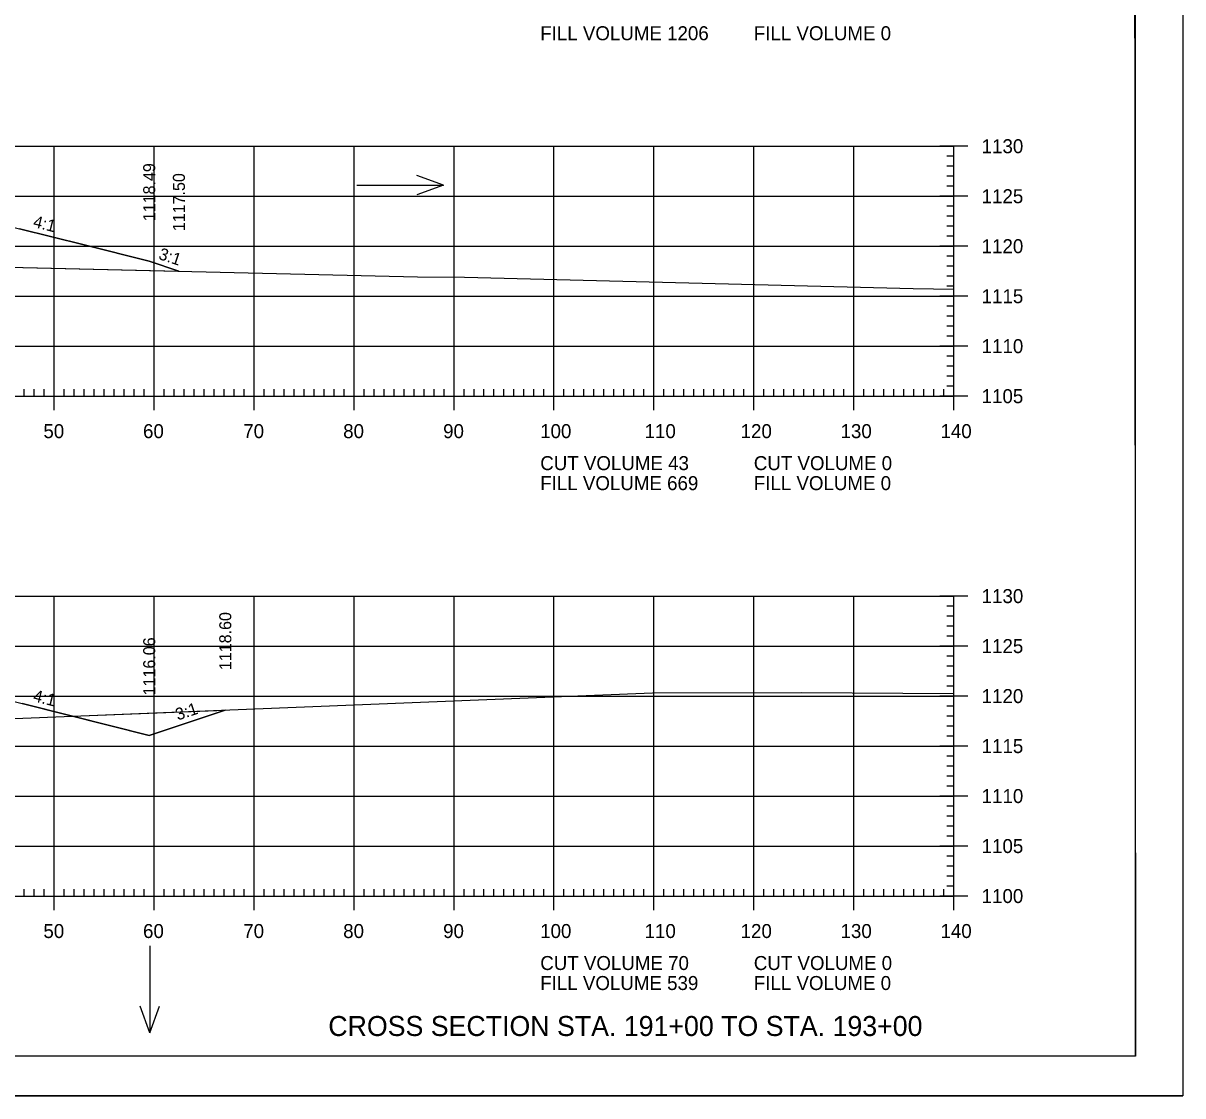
# Model space of a CAD drawing. Extents: x 1322838 to 1324533, y 339903 to 351025.
# Drawn here: x 1323750.6 to 1323866.6, y 349745.2 to 349852.5 of the extents above; entities that cross this region are included whole.
import ezdxf

# ---------------------------------------------------------------- set-up
doc = ezdxf.new("R2010")
doc.units = 0
for name, color, linetype in [('R_Axis', 7, 'Continuous'), ('R_Axis Annot', 7, 'Continuous'), ('R_Border', 7, 'Continuous'), ('R_Draft', 7, 'Continuous'), ('R_Exist Surface', 7, 'Continuous'), ('R_Fin Surface', 7, 'Continuous'), ('R_Fin Surface Annot', 7, 'Continuous'), ('R_Grid', 7, 'Continuous'), ('R_No Plot', 7, 'Continuous'), ('R_Water Annot', 7, 'Continuous')]:
    doc.layers.add(name, color=color, linetype=linetype)

msp = doc.modelspace()

# ---------------------------------------------------------------- linework, layer by layer
at = {"layer": 'R_Axis'}
for p, q in [((1323845.12, 349840.23), (1323842.32, 349840.23)), ((1323843.72, 349815.23), (1323843.72, 349840.23)), ((1323843.72, 349839.23), (1323843.02, 349839.23)), ((1323843.72, 349838.23), (1323843.02, 349838.23)), ((1323843.72, 349837.23), (1323843.02, 349837.23)), ((1323843.72, 349836.23), (1323843.02, 349836.23)), ((1323845.12, 349835.23), (1323842.32, 349835.23)), ((1323843.72, 349834.23), (1323843.02, 349834.23)), ((1323843.72, 349833.23), (1323843.02, 349833.23)), ((1323843.72, 349832.23), (1323843.02, 349832.23)), ((1323843.72, 349831.23), (1323843.02, 349831.23)), ((1323845.12, 349830.23), (1323842.32, 349830.23)), ((1323843.72, 349829.23), (1323843.02, 349829.23)), ((1323843.72, 349828.23), (1323843.02, 349828.23)), ((1323843.72, 349827.23), (1323843.02, 349827.23)), ((1323843.72, 349826.23), (1323843.02, 349826.23)), ((1323845.12, 349825.23), (1323842.32, 349825.23)), ((1323843.72, 349824.23), (1323843.02, 349824.23)), ((1323843.72, 349823.23), (1323843.02, 349823.23)), ((1323843.72, 349822.23), (1323843.02, 349822.23)), ((1323843.72, 349821.23), (1323843.02, 349821.23)), ((1323845.12, 349820.23), (1323842.32, 349820.23)), ((1323843.72, 349819.23), (1323843.02, 349819.23)), ((1323843.72, 349818.23), (1323843.02, 349818.23)), ((1323843.72, 349817.23), (1323843.02, 349817.23)), ((1323753.72, 349813.83), (1323753.72, 349816.63)), ((1323763.72, 349813.83), (1323763.72, 349816.63)), ((1323773.72, 349813.83), (1323773.72, 349816.63)), ((1323783.72, 349813.83), (1323783.72, 349816.63)), ((1323793.72, 349813.83), (1323793.72, 349816.63)), ((1323803.72, 349813.83), (1323803.72, 349816.63)), ((1323813.72, 349813.83), (1323813.72, 349816.63)), ((1323823.72, 349813.83), (1323823.72, 349816.63)), ((1323833.72, 349813.83), (1323833.72, 349816.63)), ((1323843.72, 349816.23), (1323843.02, 349816.23)), ((1323843.72, 349813.83), (1323843.72, 349816.63)), ((1323563.72, 349815.23), (1323843.72, 349815.23)), ((1323750.72, 349815.23), (1323750.72, 349815.93)), ((1323751.72, 349815.23), (1323751.72, 349815.93)), ((1323752.72, 349815.23), (1323752.72, 349815.93)), ((1323754.72, 349815.23), (1323754.72, 349815.93)), ((1323755.72, 349815.23), (1323755.72, 349815.93)), ((1323756.72, 349815.23), (1323756.72, 349815.93)), ((1323757.72, 349815.23), (1323757.72, 349815.93)), ((1323758.72, 349815.23), (1323758.72, 349815.93)), ((1323759.72, 349815.23), (1323759.72, 349815.93)), ((1323760.72, 349815.23), (1323760.72, 349815.93)), ((1323761.72, 349815.23), (1323761.72, 349815.93)), ((1323762.72, 349815.23), (1323762.72, 349815.93)), ((1323764.72, 349815.23), (1323764.72, 349815.93)), ((1323765.72, 349815.23), (1323765.72, 349815.93)), ((1323766.72, 349815.23), (1323766.72, 349815.93)), ((1323767.72, 349815.23), (1323767.72, 349815.93)), ((1323768.72, 349815.23), (1323768.72, 349815.93)), ((1323769.72, 349815.23), (1323769.72, 349815.93)), ((1323770.72, 349815.23), (1323770.72, 349815.93)), ((1323771.72, 349815.23), (1323771.72, 349815.93)), ((1323772.72, 349815.23), (1323772.72, 349815.93)), ((1323774.72, 349815.23), (1323774.72, 349815.93)), ((1323775.72, 349815.23), (1323775.72, 349815.93)), ((1323776.72, 349815.23), (1323776.72, 349815.93)), ((1323777.72, 349815.23), (1323777.72, 349815.93)), ((1323778.72, 349815.23), (1323778.72, 349815.93)), ((1323779.72, 349815.23), (1323779.72, 349815.93)), ((1323780.72, 349815.23), (1323780.72, 349815.93)), ((1323781.72, 349815.23), (1323781.72, 349815.93)), ((1323782.72, 349815.23), (1323782.72, 349815.93)), ((1323784.72, 349815.23), (1323784.72, 349815.93)), ((1323785.72, 349815.23), (1323785.72, 349815.93)), ((1323786.72, 349815.23), (1323786.72, 349815.93)), ((1323787.72, 349815.23), (1323787.72, 349815.93)), ((1323788.72, 349815.23), (1323788.72, 349815.93)), ((1323789.72, 349815.23), (1323789.72, 349815.93)), ((1323790.72, 349815.23), (1323790.72, 349815.93)), ((1323791.72, 349815.23), (1323791.72, 349815.93)), ((1323792.72, 349815.23), (1323792.72, 349815.93)), ((1323794.72, 349815.23), (1323794.72, 349815.93)), ((1323795.72, 349815.23), (1323795.72, 349815.93)), ((1323796.72, 349815.23), (1323796.72, 349815.93)), ((1323797.72, 349815.23), (1323797.72, 349815.93)), ((1323798.72, 349815.23), (1323798.72, 349815.93)), ((1323799.72, 349815.23), (1323799.72, 349815.93)), ((1323800.72, 349815.23), (1323800.72, 349815.93)), ((1323801.72, 349815.23), (1323801.72, 349815.93)), ((1323802.72, 349815.23), (1323802.72, 349815.93)), ((1323804.72, 349815.23), (1323804.72, 349815.93)), ((1323805.72, 349815.23), (1323805.72, 349815.93)), ((1323806.72, 349815.23), (1323806.72, 349815.93)), ((1323807.72, 349815.23), (1323807.72, 349815.93)), ((1323808.72, 349815.23), (1323808.72, 349815.93)), ((1323809.72, 349815.23), (1323809.72, 349815.93)), ((1323810.72, 349815.23), (1323810.72, 349815.93)), ((1323811.72, 349815.23), (1323811.72, 349815.93)), ((1323812.72, 349815.23), (1323812.72, 349815.93)), ((1323814.72, 349815.23), (1323814.72, 349815.93)), ((1323815.72, 349815.23), (1323815.72, 349815.93)), ((1323816.72, 349815.23), (1323816.72, 349815.93)), ((1323817.72, 349815.23), (1323817.72, 349815.93)), ((1323818.72, 349815.23), (1323818.72, 349815.93)), ((1323819.72, 349815.23), (1323819.72, 349815.93)), ((1323820.72, 349815.23), (1323820.72, 349815.93)), ((1323821.72, 349815.23), (1323821.72, 349815.93)), ((1323822.72, 349815.23), (1323822.72, 349815.93)), ((1323824.72, 349815.23), (1323824.72, 349815.93)), ((1323825.72, 349815.23), (1323825.72, 349815.93)), ((1323826.72, 349815.23), (1323826.72, 349815.93)), ((1323827.72, 349815.23), (1323827.72, 349815.93)), ((1323828.72, 349815.23), (1323828.72, 349815.93)), ((1323829.72, 349815.23), (1323829.72, 349815.93)), ((1323830.72, 349815.23), (1323830.72, 349815.93)), ((1323831.72, 349815.23), (1323831.72, 349815.93)), ((1323832.72, 349815.23), (1323832.72, 349815.93)), ((1323834.72, 349815.23), (1323834.72, 349815.93)), ((1323835.72, 349815.23), (1323835.72, 349815.93)), ((1323836.72, 349815.23), (1323836.72, 349815.93)), ((1323837.72, 349815.23), (1323837.72, 349815.93)), ((1323838.72, 349815.23), (1323838.72, 349815.93)), ((1323839.72, 349815.23), (1323839.72, 349815.93)), ((1323840.72, 349815.23), (1323840.72, 349815.93)), ((1323841.72, 349815.23), (1323841.72, 349815.93)), ((1323845.12, 349815.23), (1323842.32, 349815.23)), ((1323842.72, 349815.23), (1323842.72, 349815.93)), ((1323845.12, 349795.23), (1323842.32, 349795.23)), ((1323843.72, 349765.23), (1323843.72, 349795.23)), ((1323843.72, 349794.23), (1323843.02, 349794.23)), ((1323843.72, 349793.23), (1323843.02, 349793.23)), ((1323843.72, 349792.23), (1323843.02, 349792.23)), ((1323843.72, 349791.23), (1323843.02, 349791.23)), ((1323845.12, 349790.23), (1323842.32, 349790.23)), ((1323843.72, 349789.23), (1323843.02, 349789.23)), ((1323843.72, 349788.23), (1323843.02, 349788.23)), ((1323843.72, 349787.23), (1323843.02, 349787.23)), ((1323843.72, 349786.23), (1323843.02, 349786.23)), ((1323845.12, 349785.23), (1323842.32, 349785.23)), ((1323843.72, 349784.23), (1323843.02, 349784.23)), ((1323843.72, 349783.23), (1323843.02, 349783.23)), ((1323843.72, 349782.23), (1323843.02, 349782.23)), ((1323843.72, 349781.23), (1323843.02, 349781.23)), ((1323845.12, 349780.23), (1323842.32, 349780.23)), ((1323843.72, 349779.23), (1323843.02, 349779.23)), ((1323843.72, 349778.23), (1323843.02, 349778.23)), ((1323843.72, 349777.23), (1323843.02, 349777.23)), ((1323843.72, 349776.23), (1323843.02, 349776.23)), ((1323845.12, 349775.23), (1323842.32, 349775.23)), ((1323843.72, 349774.23), (1323843.02, 349774.23)), ((1323843.72, 349773.23), (1323843.02, 349773.23)), ((1323843.72, 349772.23), (1323843.02, 349772.23)), ((1323843.72, 349771.23), (1323843.02, 349771.23)), ((1323845.12, 349770.23), (1323842.32, 349770.23)), ((1323843.72, 349769.23), (1323843.02, 349769.23)), ((1323843.72, 349768.23), (1323843.02, 349768.23)), ((1323753.72, 349763.83), (1323753.72, 349766.63)), ((1323763.72, 349763.83), (1323763.72, 349766.63)), ((1323773.72, 349763.83), (1323773.72, 349766.63)), ((1323783.72, 349763.83), (1323783.72, 349766.63)), ((1323793.72, 349763.83), (1323793.72, 349766.63)), ((1323803.72, 349763.83), (1323803.72, 349766.63)), ((1323813.72, 349763.83), (1323813.72, 349766.63)), ((1323823.72, 349763.83), (1323823.72, 349766.63)), ((1323833.72, 349763.83), (1323833.72, 349766.63)), ((1323843.72, 349767.23), (1323843.02, 349767.23)), ((1323843.72, 349766.23), (1323843.02, 349766.23)), ((1323843.72, 349763.83), (1323843.72, 349766.63)), ((1323563.72, 349765.23), (1323843.72, 349765.23)), ((1323750.72, 349765.23), (1323750.72, 349765.93)), ((1323751.72, 349765.23), (1323751.72, 349765.93)), ((1323752.72, 349765.23), (1323752.72, 349765.93)), ((1323754.72, 349765.23), (1323754.72, 349765.93)), ((1323755.72, 349765.23), (1323755.72, 349765.93)), ((1323756.72, 349765.23), (1323756.72, 349765.93)), ((1323757.72, 349765.23), (1323757.72, 349765.93)), ((1323758.72, 349765.23), (1323758.72, 349765.93)), ((1323759.72, 349765.23), (1323759.72, 349765.93)), ((1323760.72, 349765.23), (1323760.72, 349765.93)), ((1323761.72, 349765.23), (1323761.72, 349765.93)), ((1323762.72, 349765.23), (1323762.72, 349765.93)), ((1323764.72, 349765.23), (1323764.72, 349765.93)), ((1323765.72, 349765.23), (1323765.72, 349765.93)), ((1323766.72, 349765.23), (1323766.72, 349765.93)), ((1323767.72, 349765.23), (1323767.72, 349765.93)), ((1323768.72, 349765.23), (1323768.72, 349765.93)), ((1323769.72, 349765.23), (1323769.72, 349765.93)), ((1323770.72, 349765.23), (1323770.72, 349765.93)), ((1323771.72, 349765.23), (1323771.72, 349765.93)), ((1323772.72, 349765.23), (1323772.72, 349765.93)), ((1323774.72, 349765.23), (1323774.72, 349765.93)), ((1323775.72, 349765.23), (1323775.72, 349765.93)), ((1323776.72, 349765.23), (1323776.72, 349765.93)), ((1323777.72, 349765.23), (1323777.72, 349765.93)), ((1323778.72, 349765.23), (1323778.72, 349765.93)), ((1323779.72, 349765.23), (1323779.72, 349765.93)), ((1323780.72, 349765.23), (1323780.72, 349765.93)), ((1323781.72, 349765.23), (1323781.72, 349765.93)), ((1323782.72, 349765.23), (1323782.72, 349765.93)), ((1323784.72, 349765.23), (1323784.72, 349765.93)), ((1323785.72, 349765.23), (1323785.72, 349765.93)), ((1323786.72, 349765.23), (1323786.72, 349765.93)), ((1323787.72, 349765.23), (1323787.72, 349765.93)), ((1323788.72, 349765.23), (1323788.72, 349765.93)), ((1323789.72, 349765.23), (1323789.72, 349765.93)), ((1323790.72, 349765.23), (1323790.72, 349765.93)), ((1323791.72, 349765.23), (1323791.72, 349765.93)), ((1323792.72, 349765.23), (1323792.72, 349765.93)), ((1323794.72, 349765.23), (1323794.72, 349765.93)), ((1323795.72, 349765.23), (1323795.72, 349765.93)), ((1323796.72, 349765.23), (1323796.72, 349765.93)), ((1323797.72, 349765.23), (1323797.72, 349765.93)), ((1323798.72, 349765.23), (1323798.72, 349765.93)), ((1323799.72, 349765.23), (1323799.72, 349765.93)), ((1323800.72, 349765.23), (1323800.72, 349765.93)), ((1323801.72, 349765.23), (1323801.72, 349765.93)), ((1323802.72, 349765.23), (1323802.72, 349765.93)), ((1323804.72, 349765.23), (1323804.72, 349765.93)), ((1323805.72, 349765.23), (1323805.72, 349765.93)), ((1323806.72, 349765.23), (1323806.72, 349765.93)), ((1323807.72, 349765.23), (1323807.72, 349765.93)), ((1323808.72, 349765.23), (1323808.72, 349765.93)), ((1323809.72, 349765.23), (1323809.72, 349765.93)), ((1323810.72, 349765.23), (1323810.72, 349765.93)), ((1323811.72, 349765.23), (1323811.72, 349765.93)), ((1323812.72, 349765.23), (1323812.72, 349765.93)), ((1323814.72, 349765.23), (1323814.72, 349765.93)), ((1323815.72, 349765.23), (1323815.72, 349765.93)), ((1323816.72, 349765.23), (1323816.72, 349765.93)), ((1323817.72, 349765.23), (1323817.72, 349765.93)), ((1323818.72, 349765.23), (1323818.72, 349765.93)), ((1323819.72, 349765.23), (1323819.72, 349765.93)), ((1323820.72, 349765.23), (1323820.72, 349765.93)), ((1323821.72, 349765.23), (1323821.72, 349765.93)), ((1323822.72, 349765.23), (1323822.72, 349765.93)), ((1323824.72, 349765.23), (1323824.72, 349765.93)), ((1323825.72, 349765.23), (1323825.72, 349765.93)), ((1323826.72, 349765.23), (1323826.72, 349765.93)), ((1323827.72, 349765.23), (1323827.72, 349765.93)), ((1323828.72, 349765.23), (1323828.72, 349765.93)), ((1323829.72, 349765.23), (1323829.72, 349765.93)), ((1323830.72, 349765.23), (1323830.72, 349765.93)), ((1323831.72, 349765.23), (1323831.72, 349765.93)), ((1323832.72, 349765.23), (1323832.72, 349765.93)), ((1323834.72, 349765.23), (1323834.72, 349765.93)), ((1323835.72, 349765.23), (1323835.72, 349765.93)), ((1323836.72, 349765.23), (1323836.72, 349765.93)), ((1323837.72, 349765.23), (1323837.72, 349765.93)), ((1323838.72, 349765.23), (1323838.72, 349765.93)), ((1323839.72, 349765.23), (1323839.72, 349765.93)), ((1323840.72, 349765.23), (1323840.72, 349765.93)), ((1323841.72, 349765.23), (1323841.72, 349765.93)), ((1323845.12, 349765.23), (1323842.32, 349765.23)), ((1323842.72, 349765.23), (1323842.72, 349765.93))]:
    msp.add_line(p, q, dxfattribs=at)
at = {"layer": 'R_Border'}
for q in [(1323861.9, 349954.69), (1323545.72, 349749.23)]:
    msp.add_line((1323861.9, 349749.23), q, dxfattribs=at)
at = {"layer": 'R_Exist Surface'}
for points in [[(1323732.2, 349828.54), (1323790.08, 349827.17), (1323794.77, 349827.13), (1323839.66, 349825.99), (1323843.72, 349825.93)], [(1323743.91, 349782.75), (1323813.59, 349785.57), (1323828.45, 349785.58), (1323843.72, 349785.48)]]:
    msp.add_lwpolyline(points, dxfattribs=at)
at = {"layer": 'R_Fin Surface'}
for points in [[(1323641.38, 349825.77), (1323641.38, 349825.77), (1323643.9, 349824.93), (1323644.21, 349824.83), (1323649.59, 349825.72), (1323666.22, 349828.49), (1323672.22, 349828.95), (1323673.45, 349829.05), (1323674.22, 349829.1), (1323703.71, 349831.36), (1323703.72, 349831.36), (1323733.21, 349833.61), (1323733.22, 349833.61), (1323735.22, 349833.77), (1323737.95, 349833.98), (1323741.22, 349834.23), (1323750.25, 349831.97), (1323756.7, 349830.35), (1323763.22, 349828.73), (1323766.19, 349827.73)], [(1323643.12, 349777.04), (1323644.22, 349776.68), (1323645.46, 349776.89), (1323647.62, 349777.25), (1323647.62, 349777.25), (1323655.9, 349778.63), (1323666.22, 349780.35), (1323666.22, 349780.35), (1323671.41, 349780.79), (1323672.22, 349780.86), (1323674.22, 349781.03), (1323674.22, 349781.03), (1323689.42, 349782.34), (1323703.72, 349783.57), (1323703.72, 349783.57), (1323725.08, 349785.41), (1323733.22, 349786.11), (1323735.22, 349786.28), (1323739.61, 349786.66), (1323741.22, 349786.8), (1323750.5, 349784.48), (1323763.21, 349781.3), (1323763.22, 349781.3), (1323770.83, 349783.83)]]:
    msp.add_lwpolyline(points, dxfattribs=at)
at = {"layer": 'R_Grid'}
for p, q in [((1323563.72, 349840.23), (1323843.72, 349840.23)), ((1323753.72, 349815.23), (1323753.72, 349840.23)), ((1323763.72, 349815.23), (1323763.72, 349840.23)), ((1323773.72, 349815.23), (1323773.72, 349840.23)), ((1323783.72, 349815.23), (1323783.72, 349840.23)), ((1323793.72, 349815.23), (1323793.72, 349840.23)), ((1323803.72, 349815.23), (1323803.72, 349840.23)), ((1323813.72, 349815.23), (1323813.72, 349840.23)), ((1323823.72, 349815.23), (1323823.72, 349840.23)), ((1323833.72, 349815.23), (1323833.72, 349840.23)), ((1323843.72, 349815.23), (1323843.72, 349840.23)), ((1323563.72, 349835.23), (1323843.72, 349835.23)), ((1323563.72, 349830.23), (1323843.72, 349830.23)), ((1323563.72, 349825.23), (1323843.72, 349825.23)), ((1323563.72, 349820.23), (1323843.72, 349820.23)), ((1323563.72, 349815.23), (1323843.72, 349815.23)), ((1323563.72, 349795.23), (1323843.72, 349795.23)), ((1323753.72, 349765.23), (1323753.72, 349795.23)), ((1323763.72, 349765.23), (1323763.72, 349795.23)), ((1323773.72, 349765.23), (1323773.72, 349795.23)), ((1323783.72, 349765.23), (1323783.72, 349795.23)), ((1323793.72, 349765.23), (1323793.72, 349795.23)), ((1323803.72, 349765.23), (1323803.72, 349795.23)), ((1323813.72, 349765.23), (1323813.72, 349795.23)), ((1323823.72, 349765.23), (1323823.72, 349795.23)), ((1323833.72, 349765.23), (1323833.72, 349795.23)), ((1323843.72, 349765.23), (1323843.72, 349795.23)), ((1323563.72, 349790.23), (1323843.72, 349790.23)), ((1323563.72, 349785.23), (1323843.72, 349785.23)), ((1323563.72, 349780.23), (1323843.72, 349780.23)), ((1323563.72, 349775.23), (1323843.72, 349775.23)), ((1323563.72, 349770.23), (1323843.72, 349770.23)), ((1323563.72, 349765.23), (1323843.72, 349765.23))]:
    msp.add_line(p, q, dxfattribs=at)
at = {"layer": 'R_No Plot'}
msp.add_line((1323533.31, 349745.25), (1323866.65, 349745.25), dxfattribs=at)
for points in [[(1323533.31, 349958.59), (1323866.65, 349958.59), (1323866.65, 349745.25), (1323533.31, 349745.25)], [(1323779.64, 349954.69), (1323799.26, 349954.69), (1323799.26, 349944.81), (1323815.37, 349944.81), (1323838.57, 349944.81), (1323838.57, 349912.14), (1323861.77, 349912.14), (1323861.9, 349749.23), (1323545.72, 349749.23), (1323545.72, 349954.69)], [(1323755.54, 349783.22), (1323770.83, 349783.83), (1323763.22, 349781.3), (1323763.21, 349781.3)]]:
    msp.add_lwpolyline(points, close=True, dxfattribs=at)
for points in [[(1323732.2, 349828.54), (1323766.19, 349827.73), (1323763.22, 349828.73), (1323756.7, 349830.35), (1323750.25, 349831.97)], [(1323743.91, 349782.75), (1323755.54, 349783.22), (1323750.5, 349784.48)]]:
    msp.add_lwpolyline(points, dxfattribs=at)
at = {"layer": 'R_Water Annot'}
for p, q in [((1323792.67, 349836.32), (1323790.01, 349837.29)), ((1323783.98, 349836.32), (1323792.67, 349836.32)), ((1323792.67, 349836.32), (1323790.01, 349835.36)), ((1323763.27, 349760.24), (1323763.27, 349751.55)), ((1323763.27, 349751.55), (1323762.3, 349754.21)), ((1323763.27, 349751.55), (1323764.24, 349754.21))]:
    msp.add_line(p, q, dxfattribs=at)

# ---------------------------------------------------------------- texts
at = {"layer": 'R_Axis Annot'}
for s, p in [('FILL VOLUME 1206', (1323802.35, 349850.83)), ('FILL VOLUME 0', (1323823.72, 349850.83)), ('1130', (1323846.52, 349839.53)), ('1125', (1323846.52, 349834.53)), ('1120', (1323846.52, 349829.53)), ('1115', (1323846.52, 349824.53)), ('1110', (1323846.52, 349819.53)), ('1105', (1323846.52, 349814.53)), ('50', (1323752.63, 349811.03)), ('60', (1323762.6, 349811.03)), ('70', (1323772.63, 349811.03)), ('80', (1323782.63, 349811.03)), ('90', (1323792.63, 349811.03)), ('100', (1323802.34, 349811.03)), ('110', (1323812.79, 349811.03)), ('120', (1323822.4, 349811.03)), ('130', (1323832.4, 349811.03)), ('140', (1323842.4, 349811.03)), ('CUT VOLUME 43', (1323802.35, 349807.83)), ('CUT VOLUME 0', (1323823.72, 349807.83)), ('FILL VOLUME 669', (1323802.35, 349805.83)), ('FILL VOLUME 0', (1323823.72, 349805.83)), ('1130', (1323846.52, 349794.53)), ('1125', (1323846.52, 349789.53)), ('1120', (1323846.52, 349784.53)), ('1115', (1323846.52, 349779.53)), ('1110', (1323846.52, 349774.53)), ('1105', (1323846.52, 349769.53)), ('1100', (1323846.52, 349764.53)), ('50', (1323752.63, 349761.03)), ('60', (1323762.6, 349761.03)), ('70', (1323772.63, 349761.03)), ('80', (1323782.63, 349761.03)), ('90', (1323792.63, 349761.03)), ('100', (1323802.34, 349761.03)), ('110', (1323812.79, 349761.03)), ('120', (1323822.4, 349761.03)), ('130', (1323832.4, 349761.03)), ('140', (1323842.4, 349761.03)), ('CUT VOLUME 70', (1323802.35, 349757.83)), ('CUT VOLUME 0', (1323823.72, 349757.83)), ('FILL VOLUME 539', (1323802.35, 349755.83)), ('FILL VOLUME 0', (1323823.72, 349755.83))]:
    msp.add_text(s, height=1.4, dxfattribs=at).set_placement(p)
at = {"layer": 'R_Draft'}
msp.add_text('CROSS SECTION STA. 191+00 TO STA. 193+00', height=2, dxfattribs=at).set_placement((1323781.14, 349751.23))
at = {"layer": 'R_Fin Surface Annot'}
for s, rotation, p in [('1118.49', 90, (1323763.82, 349832.73)), ('1117.50', 90, (1323766.79, 349831.73)), ('4:1', 345.9636, (1323751.53, 349832.16)), ('3:1', 341.5639, (1323764.07, 349828.97)), ('1118.60', 90, (1323771.43, 349787.83)), ('1116.06', 90, (1323763.82, 349785.3)), ('4:1', 345.9633, (1323751.53, 349784.73)), ('3:1', 18.434, (1323766.08, 349782.78))]:
    msp.add_text(s, height=1.2, rotation=rotation, dxfattribs=at).set_placement(p)

doc.saveas('drawing.dxf')
